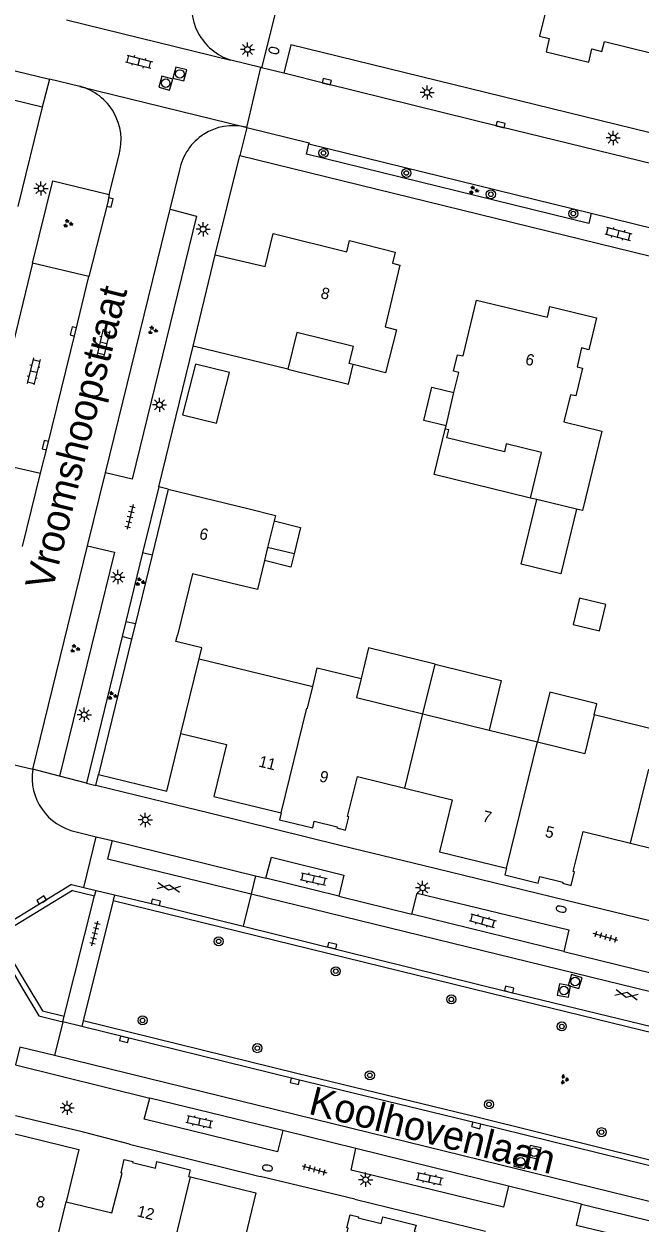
# Model space of a CAD drawing. Extents: x 125000 to 129004, y 397500 to 399008.
# Drawn here: x 126770.9 to 126825.2, y 398238.6 to 398344.1 of the extents above; entities that cross this region are included whole.
import ezdxf

# ---------------------------------------------------------------- set-up
doc = ezdxf.new("R2010")
doc.units = 0
for name, color, linetype in [('gg-afsc-muur', 7, 'Continuous'), ('gg-anno-huisnummerreeks BGT', 7, 'Continuous'), ('gg-anno-openbare ruimte label', 7, 'Continuous'), ('gg-bbg-bijgebouw', 7, 'Continuous'), ('gg-bbg-gedigitaliseerde bebouwing', 7, 'Continuous'), ('gg-bbg-gedigitaliseerde bijgebouw', 7, 'Continuous'), ('gg-bbg-hoofdgebouw', 7, 'Continuous'), ('gg-bbg-luifel en loopbrug', 7, 'Continuous'), ('gg-bbg-tussenscheiding', 7, 'Continuous'), ('gg-knt-verharding', 7, 'Continuous'), ('gg-knt-verharding nz', 7, 'Continuous'), ('gt-grn-weggrens', 7, 'Continuous'), ('gt-symb-boom', 7, 'Continuous'), ('gt-symb-brandkraan', 7, 'Continuous'), ('gt-symb-gesloten verharding', 7, 'Continuous'), ('gt-symb-groenvak', 7, 'Continuous'), ('gt-symb-klinker verharding', 7, 'Continuous'), ('gt-symb-kolk', 7, 'Continuous'), ('gt-symb-lichtmast', 7, 'Continuous'), ('gt-symb-rioolschacht', 7, 'Continuous'), ('gt-symb-tegel verharding', 7, 'Continuous')]:
    doc.layers.add(name, color=color, linetype=linetype)

# ---------------------------------------------------------------- blocks, each defined once
blk = doc.blocks.new('gt0-BR')
at = {"layer": 'gt-symb-brandkraan'}
for centre, radius, start, end in [((-0.24, 0), 0.206, 107.5669, 252.4331), ((0.6, -2.66), 3, 106.892, 107.5669), ((0, -0.69), 0.938, 73.108, 106.892), ((-0.6, -2.66), 3, 72.4331, 73.108), ((0.24, 0), 0.206, 287.567, 72.4331), ((0.6, 2.66), 3, 252.4331, 253.108), ((0, 0.69), 0.938, 253.108, 286.8921), ((-0.6, 2.66), 3, 286.8921, 287.567)]:
    blk.add_arc(centre, radius, start, end, dxfattribs=at)
blk = doc.blocks.new('gt0-LMAST')
at = {"layer": 'gt-symb-lichtmast'}
for p, q in [((-0.18, 0.17), (-0.45, 0.44)), ((-0.01, 0.25), (-0.01, 0.62)), ((0.17, 0.17), (0.44, 0.44)), ((-0.26, 0), (-0.63, 0)), ((-0.18, -0.18), (-0.45, -0.45)), ((-0.01, -0.25), (-0.01, -0.63)), ((0.44, -0.45), (0.17, -0.18)), ((0.24, 0), (0.62, 0))]:
    blk.add_line(p, q, dxfattribs=at)
blk.add_circle((-0.01, 0), 0.25, dxfattribs=at)
blk = doc.blocks.new('gt0-BOOM')
at = {"layer": 'gt-symb-boom'}
for radius in [0.4, 0.2]:
    blk.add_circle((0, 0), radius, dxfattribs=at)
blk = doc.blocks.new('gt0-GRVAK')
at = {"layer": 'gt-symb-groenvak'}
for p, q in [((-0.11, 0.19), (-0.23, 0.24)), ((-0.18, 0.15), (0.09, 0.15)), ((-0.09, 0.21), (-0.16, 0.32)), ((-0.05, 0.21), (-0.05, 0.39)), ((0, 0.21), (0.06, 0.32)), ((0.01, 0.19), (0.13, 0.24)), ((0.26, -0.05), (0.2, 0.06)), ((0.3, -0.05), (0.3, 0.13)), ((0.35, -0.05), (0.41, 0.06)), ((-0.24, -0.23), (-0.36, -0.18)), ((-0.32, -0.26), (-0.05, -0.26)), ((-0.23, -0.21), (-0.29, -0.09)), ((-0.18, -0.2), (-0.18, -0.02)), ((-0.14, -0.21), (-0.07, -0.09)), ((-0.12, -0.23), (0, -0.18)), ((0.24, -0.07), (0.12, -0.02)), ((0.17, -0.11), (0.44, -0.11)), ((0.37, -0.07), (0.49, -0.02))]:
    blk.add_line(p, q, dxfattribs=at)
blk = doc.blocks.new('gt0-KOLK')
at = {"layer": 'gt-symb-kolk'}
blk.add_lwpolyline([(0, 0), (0.37, 0), (0.37, 0.4), (-0.38, 0.4), (-0.38, 0), (0, 0)], dxfattribs=at)
blk = doc.blocks.new('gt0-KL1')
at = {"layer": 'gt-symb-klinker verharding'}
for p, q in [((-1.15, 0.3), (1.15, 0.3)), ((-1, -0.3), (-1, 0.3)), ((-0.5, 0.3), (-0.5, 0.45)), ((0, -0.3), (0, 0.3)), ((0.5, 0.3), (0.5, 0.45)), ((1, -0.3), (1, 0.3)), ((-1.15, -0.3), (1.15, -0.3)), ((-0.5, -0.45), (-0.5, -0.3)), ((0.5, -0.45), (0.5, -0.3))]:
    blk.add_line(p, q, dxfattribs=at)
blk = doc.blocks.new('gt0-RS')
at = {"layer": 'gt-symb-rioolschacht'}
blk.add_lwpolyline([(-0.5, -0.5), (0.5, -0.5), (0.5, 0.5), (-0.5, 0.5)], close=True, dxfattribs=at)
blk.add_circle((0, 0), 0.375, dxfattribs=at)
blk = doc.blocks.new('gt0-TEG1')
at = {"layer": 'gt-symb-tegel verharding'}
for p, q in [((-1.12, 0), (1.12, 0)), ((-0.9, -0.25), (-0.9, 0.25)), ((-0.45, -0.25), (-0.45, 0.25)), ((0, -0.25), (0, 0.25)), ((0.45, -0.25), (0.45, 0.25)), ((0.9, -0.25), (0.9, 0.25))]:
    blk.add_line(p, q, dxfattribs=at)
blk = doc.blocks.new('gt0-GESVH1')
at = {"layer": 'gt-symb-gesloten verharding'}
for p, q in [((-0.99, -0.26), (0.01, 0.24)), ((0.01, -0.26), (-0.99, 0.24)), ((0.01, 0.24), (1.01, -0.26)), ((1.01, 0.24), (0.01, -0.26))]:
    blk.add_line(p, q, dxfattribs=at)

msp = doc.modelspace()

# ---------------------------------------------------------------- linework, layer by layer
at = {"layer": 'gg-afsc-muur'}
for p, q in [((126799.12, 398369.36), (126791.84, 398340.26)), ((126777.25, 398277.08), (126777.49, 398278.06)), ((126783.26, 398275.62), (126777.25, 398277.08)), ((126798.78, 398271.81), (126787.26, 398274.65)), ((126818.69, 398266.96), (126807.13, 398269.77)), ((126776.16, 398246.56), (126770.16, 398247.99)), ((126780.2, 398245.52), (126791.73, 398242.66)), ((126800.07, 398240.66), (126811.58, 398237.84))]:
    msp.add_line(p, q, dxfattribs=at)
at = {"layer": 'gg-bbg-bijgebouw'}
msp.add_lwpolyline([(126784.87, 398309.7), (126787.86, 398308.98), (126789.01, 398313.43), (126786.01, 398314.16), (126784.87, 398309.7)], dxfattribs=at)
at = {"layer": 'gg-bbg-gedigitaliseerde bebouwing'}
for p, q in [((126783.63, 398303.17), (126790.74, 398301.42)), ((126792.38, 398298.04), (126792.1, 398296.87)), ((126785.76, 398295.72), (126784.43, 398290.31)), ((126789.14, 398294.9), (126785.76, 398295.72)), ((126786.34, 398288.22), (126796.35, 398285.78)), ((126800.61, 398286.49), (126800.2, 398284.82)), ((126821.14, 398283.3), (126820.31, 398279.9)), ((126816.16, 398280.92), (126820.31, 398279.9))]:
    msp.add_line(p, q, dxfattribs=at)
for points in [[(126790.74, 398301.42), (126793.07, 398300.85), (126792.95, 398300.37)], [(126792.1, 398296.87), (126791.48, 398294.33), (126789.14, 398294.9)], [(126786.34, 398288.22), (126786.58, 398289.19), (126784.3, 398289.75), (126784.43, 398290.31)], [(126796.35, 398285.78), (126796.75, 398287.43), (126800.61, 398286.49)], [(126826.71, 398281.64), (126826.78, 398281.93), (126821.14, 398283.3)]]:
    msp.add_lwpolyline(points, dxfattribs=at)
at = {"layer": 'gg-bbg-gedigitaliseerde bijgebouw'}
msp.add_line((126794.71, 398297.47), (126792.38, 398298.04), dxfattribs=at)
for points in [[(126808.09, 398308.75), (126806.14, 398309.22), (126806.85, 398312.13), (126808.79, 398311.66)], [(126792.95, 398300.37), (126795.28, 398299.8), (126794.71, 398297.47)], [(126819.28, 398291.25), (126821.61, 398290.68), (126822.18, 398293.02), (126819.85, 398293.58), (126819.28, 398291.25)]]:
    msp.add_lwpolyline(points, dxfattribs=at)
at = {"layer": 'gg-bbg-hoofdgebouw'}
for p, q in [((126785.83, 398315.75), (126787.76, 398323.8)), ((126794.15, 398313.72), (126785.83, 398315.75)), ((126808.01, 398308.45), (126808.09, 398308.75)), ((126783.63, 398303.17), (126782.21, 398297.34)), ((126816.09, 398302.24), (126815.54, 398302.38)), ((126819.59, 398301.39), (126816.09, 398302.24)), ((126782.21, 398297.34), (126780.74, 398291.34)), ((126780.74, 398291.34), (126780.4, 398289.96)), ((126780.4, 398289.96), (126777.49, 398278.06)), ((126800.2, 398284.82), (126806.06, 398283.38)), ((126806.06, 398283.38), (126811.89, 398281.96)), ((126811.89, 398281.96), (126816.16, 398280.92))]:
    msp.add_line(p, q, dxfattribs=at)
for points in [[(126816.32, 398343.05), (126817.18, 398342.83), (126816.91, 398341.67), (126820.68, 398340.76), (126820.95, 398341.91), (126821.83, 398341.69), (126822.04, 398342.57), (126826.23, 398341.54), (126827.43, 398346.41), (126831.13, 398345.5), (126833.05, 398353.27), (126829.01, 398354.26), (126828.54, 398352.33), (126819.14, 398354.61), (126818.34, 398351.31), (126817.19, 398351.59), (126816.36, 398348.21), (126817.52, 398347.93), (126816.32, 398343.05)], [(126787.76, 398323.8), (126792.15, 398322.76), (126792.87, 398325.66), (126799.34, 398324.06), (126799.58, 398325.04), (126803.62, 398324.03), (126803.37, 398323.05), (126804.01, 398322.89), (126802.72, 398317.44), (126803.73, 398317.18), (126802.76, 398313.41), (126799.91, 398314.14)], [(126809.11, 398315), (126809.59, 398314.89), (126810.78, 398319.81), (126817.02, 398318.3), (126817.25, 398319.25), (126821.36, 398318.25), (126820.68, 398315.43), (126820.04, 398315.59), (126819.63, 398313.92), (126820.11, 398313.8), (126819.52, 398311.37), (126819.05, 398311.48), (126818.47, 398309.09), (126821.82, 398308.27), (126820.12, 398301.27), (126819.59, 398301.39)], [(126799.91, 398314.14), (126799.56, 398314.23), (126799.94, 398315.72), (126794.94, 398316.95), (126794.15, 398313.72)], [(126808.79, 398311.66), (126809.21, 398313.42), (126808.74, 398313.55), (126809.11, 398315)], [(126815.54, 398302.38), (126816.51, 398306.39), (126813.4, 398307.15), (126813.24, 398306.46), (126808.17, 398307.68), (126808.34, 398308.38), (126808.01, 398308.45)], [(126777.49, 398278.06), (126783.5, 398276.59), (126784.74, 398281.67)], [(126784.74, 398281.67), (126788.74, 398280.69), (126787.63, 398276.11), (126793.56, 398274.66)], [(126793.56, 398274.66), (126793.41, 398274.07), (126796.35, 398273.35), (126796.49, 398273.93), (126798.51, 398273.44), (126798.48, 398273.34), (126799.24, 398273.15), (126799.52, 398274.33), (126799.42, 398274.36), (126800.28, 398277.87), (126804.46, 398276.85)], [(126804.46, 398276.85), (126808.63, 398275.83), (126807.51, 398271.24), (126813.43, 398269.79)], [(126813.43, 398269.79), (126813.28, 398269.21), (126816.21, 398268.49), (126816.35, 398269.07), (126818.39, 398268.56), (126818.36, 398268.48), (126819.12, 398268.29), (126819.41, 398269.47), (126819.3, 398269.5), (126820.16, 398273.02), (126824.34, 398271.99)], [(126824.34, 398271.99), (126828.52, 398270.97), (126827.39, 398266.37), (126833.31, 398264.93)], [(126769.77, 398246.5), (126775.75, 398245.03), (126774.62, 398240.44)], [(126774.62, 398240.44), (126778.66, 398239.45), (126779.57, 398242.95), (126779.48, 398242.97), (126779.73, 398244.17), (126780.49, 398243.99), (126780.47, 398243.89), (126782.49, 398243.39), (126782.63, 398243.97), (126785.56, 398243.25), (126785.41, 398242.66), (126785.58, 398242.62)], [(126785.58, 398242.62), (126791.34, 398241.21), (126790.22, 398236.59), (126794.41, 398235.58)], [(126794.41, 398235.58), (126798.6, 398234.56), (126799.46, 398238.11), (126799.36, 398238.13), (126799.64, 398239.3), (126800.38, 398239.12), (126800.36, 398239.02), (126802.37, 398238.53), (126802.52, 398239.11), (126805.45, 398238.39), (126805.3, 398237.81), (126805.46, 398237.77)]]:
    msp.add_lwpolyline(points, dxfattribs=at)
at = {"layer": 'gg-bbg-luifel en loopbrug'}
msp.add_line((126806.06, 398283.38), (126807.13, 398287.76), dxfattribs=at)
for points in [[(126794.15, 398313.72), (126799.49, 398312.41), (126799.91, 398314.14)], [(126815.54, 398302.38), (126807.04, 398304.44), (126808.01, 398308.45)], [(126819.59, 398301.39), (126818.22, 398295.71), (126814.71, 398296.55), (126816.09, 398302.24)], [(126794.71, 398297.47), (126794.43, 398296.3), (126792.1, 398296.87)], [(126807.13, 398287.76), (126801.27, 398289.19), (126800.61, 398286.49)], [(126807.13, 398287.76), (126812.96, 398286.33), (126811.89, 398281.96)], [(126821.14, 398283.3), (126821.38, 398284.28), (126817.23, 398285.29), (126816.16, 398280.92)]]:
    msp.add_lwpolyline(points, dxfattribs=at)
at = {"layer": 'gg-bbg-tussenscheiding'}
for p, q in [((126808.09, 398308.75), (126808.79, 398311.66)), ((126792.95, 398300.37), (126792.38, 398298.04)), ((126784.74, 398281.67), (126786.34, 398288.22)), ((126804.46, 398276.85), (126806.06, 398283.38)), ((126813.43, 398269.79), (126816.16, 398280.92)), ((126824.34, 398271.99), (126825.95, 398278.53)), ((126782.87, 398231.49), (126785.58, 398242.62)), ((126773.03, 398233.89), (126774.62, 398240.44))]:
    msp.add_line(p, q, dxfattribs=at)
msp.add_lwpolyline([(126793.56, 398274.66), (126795.84, 398283.9), (126795.88, 398283.89), (126796.35, 398285.78)], dxfattribs=at)
at = {"layer": 'gg-knt-verharding'}
for p, q in [((126791.78, 398340.27), (126789.15, 398340.92)), ((126791.84, 398340.26), (126791.78, 398340.27)), ((126793.8, 398339.77), (126791.84, 398340.26)), ((126773.16, 398339.25), (126772.53, 398336.79)), ((126775.84, 398338.62), (126773.16, 398339.25)), ((126772.53, 398336.79), (126770.37, 398328.04)), ((126790.54, 398335), (126789.94, 398332.52)), ((126790.45, 398335.03), (126790.54, 398335)), ((126796.01, 398333.55), (126820.87, 398327.45)), ((126778.43, 398329.09), (126779.29, 398332.59)), ((126787.76, 398323.8), (126789.94, 398332.52)), ((126789.94, 398332.52), (126855.02, 398316.59)), ((126783.78, 398327.8), (126784.63, 398331.27)), ((126778.09, 398304.6), (126783.78, 398327.8)), ((126776.62, 398321.88), (126771.66, 398323.06)), ((126782.79, 398303.38), (126785.83, 398315.75)), ((126770.79, 398298.13), (126772.37, 398304.56)), ((126776.51, 398298.18), (126778.09, 398304.6)), ((126783.63, 398303.17), (126782.79, 398303.38)), ((126771.68, 398278.51), (126776.51, 398298.18)), ((126781.36, 398297.55), (126779.9, 398291.52)), ((126782.21, 398297.34), (126781.36, 398297.55)), ((126779.9, 398291.52), (126780.74, 398291.34)), ((126779.55, 398290.18), (126776.41, 398277.29)), ((126780.4, 398289.96), (126779.55, 398290.18)), ((126766.3, 398279.78), (126771.68, 398278.51)), ((126774.05, 398277.91), (126771.68, 398278.51)), ((126776.41, 398277.29), (126777.25, 398277.08)), ((126787.26, 398274.65), (126783.26, 398275.62)), ((126775.51, 398273), (126777.28, 398272.57)), ((126776.18, 398268.11), (126777.28, 398272.57)), ((126777.28, 398272.57), (126778.69, 398272.23)), ((126778.69, 398272.23), (126791.31, 398269.13)), ((126807.13, 398269.77), (126798.78, 398271.81)), ((126791.31, 398269.13), (126790.92, 398267.53)), ((126791.31, 398269.13), (126792.23, 398268.91)), ((126798.66, 398267.33), (126792.23, 398268.91)), ((126775.11, 398268.37), (126776.18, 398268.11)), ((126775.19, 398267.84), (126777.14, 398267.37)), ((126776.18, 398268.11), (126777.26, 398267.85)), ((126777.14, 398267.37), (126777.26, 398267.85)), ((126777.26, 398267.85), (126778.89, 398267.46)), ((126774.45, 398256.76), (126777.14, 398267.37)), ((126778.77, 398266.97), (126776.12, 398256.35)), ((126778.89, 398267.46), (126778.77, 398266.97)), ((126790.92, 398267.53), (126790.22, 398264.69)), ((126798.66, 398267.33), (126805.08, 398265.76)), ((126827.01, 398264.92), (126818.69, 398266.96)), ((126818.48, 398262.46), (126805.08, 398265.76)), ((126818.48, 398262.46), (126826.25, 398260.56)), ((126774.33, 398256.27), (126774.45, 398256.76)), ((126776, 398255.86), (126774.33, 398256.27)), ((126776.12, 398256.35), (126776, 398255.86)), ((126770.16, 398252.5), (126781.99, 398249.55)), ((126793.71, 398246.7), (126781.99, 398249.55)), ((126800.16, 398245.12), (126793.71, 398246.7)), ((126780.2, 398245.52), (126776.16, 398246.56)), ((126813.61, 398241.82), (126800.16, 398245.12)), ((126800.07, 398240.66), (126791.73, 398242.66)), ((126820.04, 398240.24), (126813.61, 398241.82)), ((126820.04, 398240.24), (126833.45, 398236.98))]:
    msp.add_line(p, q, dxfattribs=at)
for points in [[(126772.53, 398336.79), (126657.48, 398364.93), (126592.64, 398380.76)], [(126857.5, 398326.84), (126794.41, 398342.26), (126793.8, 398339.77)], [(126820.87, 398327.45), (126820.66, 398326.54), (126795.79, 398332.64), (126796.01, 398333.55)], [(126771.66, 398323.06), (126773.46, 398330.3), (126778.43, 398329.09)], [(126778.43, 398329.09), (126778.29, 398328.43), (126776.62, 398321.88)], [(126783.78, 398327.8), (126786.1, 398327.2), (126780.44, 398304.05), (126778.09, 398304.6)], [(126771.66, 398323.06), (126767.44, 398305.7), (126772.37, 398304.56)], [(126776.51, 398298.18), (126778.88, 398297.62), (126774.05, 398277.91)], [(126792.23, 398268.91), (126792.72, 398270.78), (126799.09, 398269.2), (126798.66, 398267.33)], [(126775.11, 398268.37), (126769.16, 398264.74), (126768.67, 398262.78), (126770.64, 398259.43), (126772.21, 398256.8), (126774.33, 398256.27)], [(126775.19, 398267.84), (126769.6, 398264.42), (126769.21, 398262.86), (126771.07, 398259.69), (126772.54, 398257.23), (126774.45, 398256.76)], [(126778.77, 398266.97), (126813.49, 398258.44), (126829.1, 398254.64), (126847.68, 398250.08)], [(126778.89, 398267.46), (126782.49, 398266.59), (126790.22, 398264.69)], [(126805.08, 398265.76), (126805.55, 398267.61), (126818.92, 398264.38), (126818.48, 398262.46)], [(126790.22, 398264.69), (126813.61, 398258.93), (126829.22, 398255.12), (126848, 398250.52)], [(126845.2, 398239.44), (126825.94, 398244.14), (126810.92, 398247.84), (126794.94, 398251.73), (126776.12, 398256.35)], [(126845.29, 398238.9), (126825.82, 398243.65), (126810.8, 398247.35), (126794.82, 398251.24), (126776, 398255.86)], [(126793.71, 398246.7), (126793.26, 398244.83), (126781.5, 398247.7), (126781.99, 398249.55)], [(126813.61, 398241.82), (126813.15, 398239.96), (126799.73, 398243.23), (126800.16, 398245.12)], [(126833.45, 398236.98), (126833.03, 398235.11), (126819.58, 398238.36), (126820.04, 398240.24)]]:
    msp.add_lwpolyline(points, dxfattribs=at)
for centre, radius, start, end in [((126790.62, 398345.64), 4.94, 162.5384, 252.5653), ((126774.58, 398333.9), 4.89, 344.4092, 75.0622), ((126789.35, 398330.35), 4.81, 76.7214, 169.0123), ((126776.49, 398277.77), 4.86, 171.2681, 258.4584)]:
    msp.add_arc(centre, radius, start, end, dxfattribs=at)
at = {"layer": 'gg-knt-verharding nz'}
for p, q in [((126820.87, 398327.45), (126826.49, 398326.08)), ((126790.92, 398267.53), (126853.01, 398252.35)), ((126849.17, 398234.77), (126773.59, 398253.32))]:
    msp.add_line(p, q, dxfattribs=at)
for points in [[(126769.14, 398340.11), (126769.16, 398340.22), (126773.16, 398339.25)], [(126878.86, 398318.99), (126873.32, 398320.31), (126858, 398324.06), (126812.86, 398335.06), (126797.54, 398338.83), (126793.8, 398339.77)], [(126790.54, 398335), (126796.04, 398333.65), (126796.01, 398333.55)], [(126772.37, 398304.56), (126772.99, 398306.99), (126775.45, 398317.01), (126776.62, 398321.88)], [(126778.69, 398272.23), (126778.27, 398270.62), (126790.92, 398267.53)], [(126773.59, 398253.32), (126770.56, 398254.06), (126770.16, 398252.5)]]:
    msp.add_lwpolyline(points, dxfattribs=at)
at = {"layer": 'gt-grn-weggrens'}
for p, q in [((126774.66, 398344.48), (126789.15, 398340.92)), ((126790.54, 398335), (126791.78, 398340.27)), ((126775.84, 398338.62), (126790.45, 398335.03)), ((126782.79, 398303.38), (126781.36, 398297.55)), ((126779.9, 398291.52), (126779.55, 398290.18)), ((126776.41, 398277.29), (126774.05, 398277.91)), ((126774.33, 398256.27), (126773.59, 398253.32))]:
    msp.add_line(p, q, dxfattribs=at)

# ---------------------------------------------------------------- block references
at = {"layer": 'gt-symb-boom'}
for p in [(126797.3, 398332.75), (126804.59, 398330.99), (126812.04, 398329.12), (126819.31, 398327.42), (126788.06, 398263.36), (126798.38, 398260.73), (126808.56, 398258.25), (126781.36, 398256.4), (126818.29, 398255.87), (126791.47, 398253.96), (126801.38, 398251.57), (126811.88, 398249.01), (126821.79, 398246.56)]:
    msp.add_blockref('gt0-BOOM', p, dxfattribs=at)
at = {"layer": 'gt-symb-brandkraan'}
for p, rotation in [((126792.93, 398341.77), 167.52092819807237), ((126818.24, 398266.2), -13.007504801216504), ((126792.36, 398243.41), -9.029198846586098)]:
    msp.add_blockref('gt0-BR', p, dxfattribs=dict(at, rotation=rotation))
at = {"layer": 'gt-symb-gesloten verharding'}
for p, rotation in [((126783.67, 398268.11), -9.7259656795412), ((126824.01, 398258.64), 168.0493527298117)]:
    msp.add_blockref('gt0-GESVH1', p, dxfattribs=dict(at, rotation=rotation))
at = {"layer": 'gt-symb-groenvak'}
for p in [(126810.51, 398329.48), (126774.77, 398326.55), (126782.23, 398317.14), (126781.13, 398295.01), (126775.38, 398289.12), (126778.68, 398284.98)]:
    msp.add_blockref('gt0-GRVAK', p, dxfattribs=at)
at = {"layer": 'gt-symb-groenvak', "rotation": -112.02484593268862}
msp.add_blockref('gt0-GRVAK', (126818.51, 398251.23), dxfattribs=at)
at = {"layer": 'gt-symb-klinker verharding'}
for p, rotation in [((126781.04, 398340.79), -14.536509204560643), ((126823.26, 398325.64), -14.425531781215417), ((126777.92, 398316.05), -103.77214543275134), ((126771.76, 398313.52), -103.77214543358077), ((126796.43, 398268.84), -12.590950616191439), ((126811.31, 398265.18), -15.064233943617), ((126786.37, 398247.48), -12.590950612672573), ((126806.65, 398242.47), -12.590950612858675)]:
    msp.add_blockref('gt0-KL1', p, dxfattribs=dict(at, rotation=rotation))
at = {"layer": 'gt-symb-kolk'}
for p, rotation in [((126797.54, 398338.83), -13.82779503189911), ((126812.86, 398335.06), -13.716469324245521), ((126778.29, 398328.43), -102.0067083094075), ((126775.45, 398317.01), 76.17220496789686), ((126772.99, 398306.99), 75.64421500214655), ((126772.57, 398266.82), 31.464873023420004), ((126782.49, 398266.59), -13.591560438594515), ((126798.02, 398262.78), -13.772145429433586), ((126813.61, 398258.93), -13.883418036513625), ((126779.77, 398254.93), 166.1722049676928), ((126794.82, 398251.24), 166.22785456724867), ((126810.8, 398247.35), 166.29711003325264)]:
    msp.add_blockref('gt0-KOLK', p, dxfattribs=dict(at, rotation=rotation))
at = {"layer": 'gt-symb-lichtmast'}
for p in [(126790.61, 398341.87), (126806.43, 398338.08), (126822.82, 398334.08), (126772.42, 398329.63), (126786.7, 398326.04), (126782.86, 398310.59), (126779.19, 398295.43), (126776.23, 398283.31), (126781.61, 398274.05), (126806.04, 398268.07), (126774.72, 398248.71), (126801.02, 398242.38)]:
    msp.add_blockref('gt0-LMAST', p, dxfattribs=at)
at = {"layer": 'gt-symb-rioolschacht'}
for p, rotation in [((126783.4, 398338.9), -15.606930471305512), ((126784.64, 398339.71), -14.064036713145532), ((126819.47, 398259.82), 163.32270606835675), ((126818.48, 398259.03), -10.545734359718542), ((126814.67, 398243.96), -12.827123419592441), ((126815.87, 398244.8), -13.243802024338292)]:
    msp.add_blockref('gt0-RS', p, dxfattribs=dict(at, rotation=rotation))
at = {"layer": 'gt-symb-tegel verharding'}
for p, rotation in [((126780.26, 398300.73), -103.41107184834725), ((126777.16, 398264.04), 76.3527616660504), ((126822.14, 398263.75), 163.92082762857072), ((126796.51, 398243.28), -15.969016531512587)]:
    msp.add_blockref('gt0-TEG1', p, dxfattribs=dict(at, rotation=rotation))

# ---------------------------------------------------------------- texts
at = {"layer": 'gg-anno-huisnummerreeks BGT'}
for s, rotation, p in [('8', 346, (126796.98, 398320)), ('6', 346.4, (126815.01, 398314.16)), ('6', 346.2, (126786.29, 398298.81)), ('11', 346.2, (126791.52, 398278.76)), ('9', 346.2, (126796.87, 398277.45)), ('7', 346.2, (126811.24, 398273.93)), ('5', 346.1, (126816.75, 398272.58)), ('8', 346.3, (126771.9, 398240.03)), ('12', 346.1, (126780.81, 398239.17))]:
    msp.add_text(s, height=1, rotation=rotation, dxfattribs=at).set_placement(p)
at = {"layer": 'gg-anno-openbare ruimte label'}
for s, rotation, p in [('Vroomshoopstraat', 76, (126773.42, 398294.16)), ('Koolhovenlaan', 346, (126795.88, 398248.2))]:
    msp.add_text(s, height=2.5, rotation=rotation, dxfattribs=at).set_placement(p)

doc.saveas('drawing.dxf')
